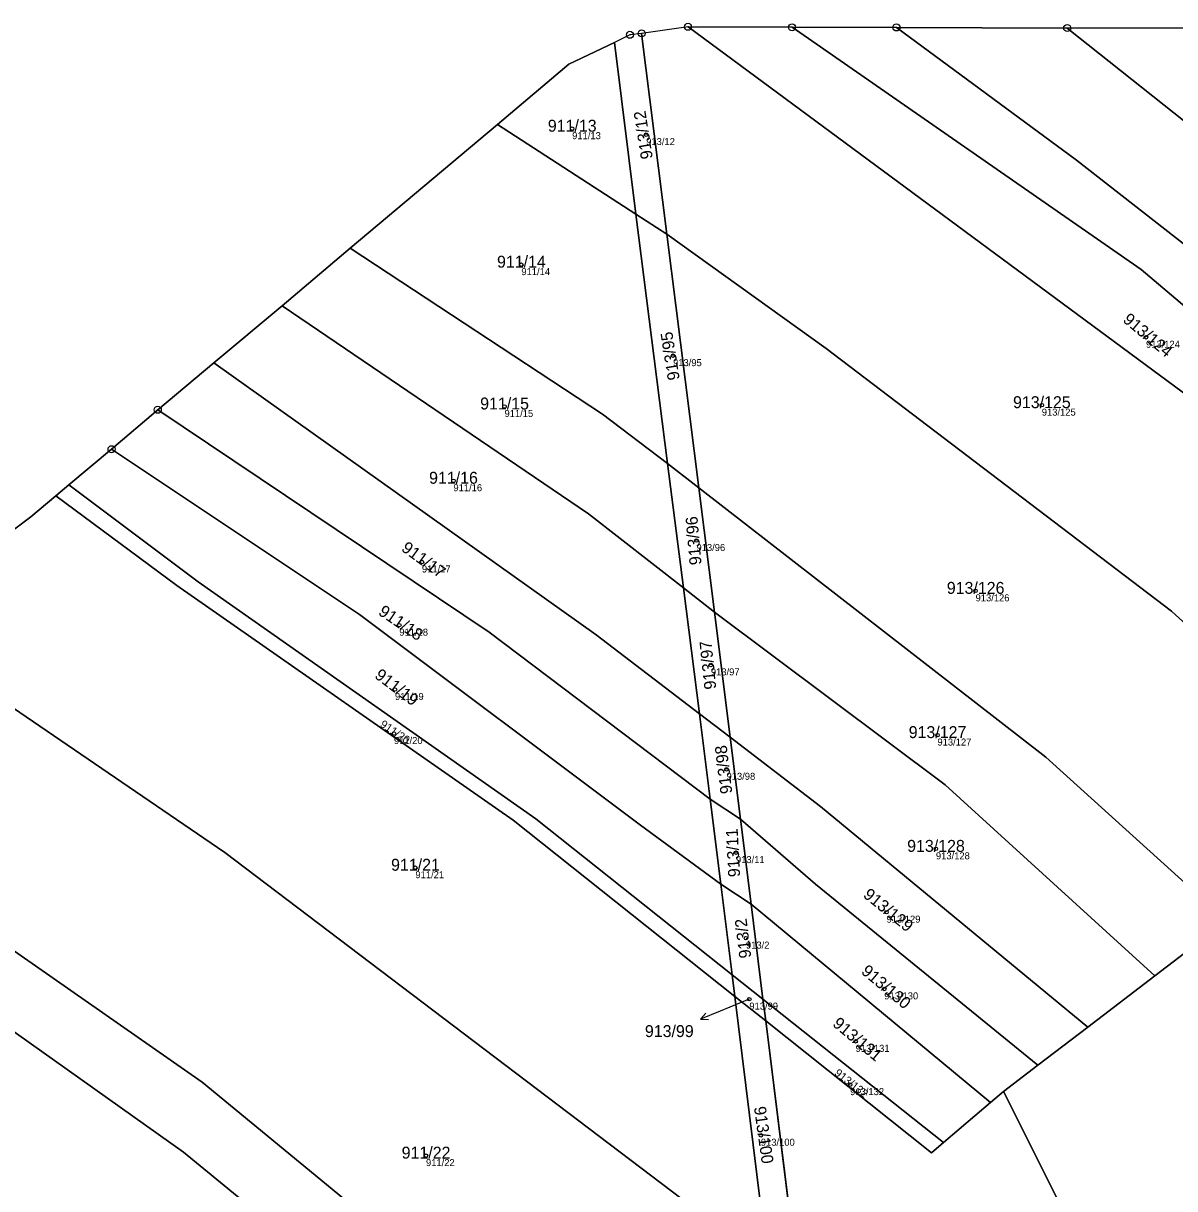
# Model space of a CAD drawing. Extents: x -603967 to -594699, y -1179315 to -1165625.
# Drawn here: x -596374.8 to -596210.7, y -1171269.1 to -1171103.1 of the extents above; entities that cross this region are included whole.
import ezdxf

# ---------------------------------------------------------------- set-up
doc = ezdxf.new("R2010")
doc.units = 0
for name, color, linetype in [('Definiční body', 7, 'Continuous'), ('Hranice parcel', 7, 'Continuous'), ('Parcelní čísla', 7, 'Continuous'), ('Polygon ku', 7, 'Continuous'), ('Polygon parcely', 7, 'Continuous'), ('Pop  PČ popisy', 7, 'Continuous'), ('Značky bodu BP', 7, 'Continuous')]:
    doc.layers.add(name, color=color, linetype=linetype)

msp = doc.modelspace()

# ---------------------------------------------------------------- linework, layer by layer
at = {"layer": 'Definiční body'}
for centre in [(-596296.62, -1171118.09994), (-596286.07, -1171118.93994), (-596303.86, -1171137.46994), (-596214.84, -1171147.81994), (-596282.24, -1171150.43994), (-596306.26, -1171157.67994), (-596229.69, -1171157.48994), (-596313.54, -1171168.25994), (-596278.9, -1171176.77994), (-596318.03, -1171179.83994), (-596239.13, -1171183.94994), (-596321.25, -1171188.83994), (-596276.85, -1171194.49994), (-596321.87, -1171197.99994), (-596322.02, -1171204.27994), (-596244.56, -1171204.49994), (-596274.62, -1171209.37994), (-596273.28, -1171221.24994), (-596244.78, -1171220.70994), (-596318.96, -1171223.39994), (-596251.82, -1171229.72994), (-596271.85, -1171233.42994), (-596252.14, -1171240.66994), (-596271.37, -1171242.11994), (-596256.22, -1171248.13994), (-596257, -1171254.30994), (-596269.73, -1171261.51994), (-596317.45, -1171264.41994)]:
    msp.add_circle(centre, 0.25, dxfattribs=at)
at = {"layer": 'Hranice parcel'}
for p, q in [((-596288.39, -1171104.72), (-596290.59, -1171105.82)), ((-596286.72, -1171104.52), (-596288.39, -1171104.72)), ((-596280.11, -1171103.58), (-596286.72, -1171104.52)), ((-596283.11, -1171133.13), (-596286.72, -1171104.52)), ((-596280.11, -1171103.58), (-596265.28, -1171103.64)), ((-596265.28, -1171103.64), (-596250.4, -1171103.67)), ((-596250.4, -1171103.67), (-596226.07, -1171103.76)), ((-596226.07, -1171103.76), (-596205.95, -1171103.74)), ((-596297.09, -1171108.91), (-596290.59, -1171105.82)), ((-596290.59, -1171105.82), (-596287.54, -1171130.26)), ((-596307.25, -1171117.51), (-596297.09, -1171108.91)), ((-596328.26, -1171135.11), (-596307.25, -1171117.51)), ((-596307.25, -1171117.51), (-596287.54, -1171130.26)), ((-596287.54, -1171130.26), (-596283.11, -1171133.13)), ((-596283.02, -1171165.79), (-596287.54, -1171130.26)), ((-596278.57, -1171169.25), (-596283.11, -1171133.13)), ((-596337.97, -1171143.33), (-596328.26, -1171135.11)), ((-596347.69, -1171151.48), (-596337.97, -1171143.33)), ((-596355.67, -1171158.15), (-596347.69, -1171151.48)), ((-596362.26, -1171163.76), (-596355.67, -1171158.15)), ((-596368.35, -1171168.83), (-596362.26, -1171163.76)), ((-596280.76, -1171183.53), (-596283.02, -1171165.79)), ((-596283.02, -1171165.79), (-596278.57, -1171169.25)), ((-596370.19, -1171170.39), (-596368.35, -1171168.83)), ((-596276.34, -1171186.98), (-596278.57, -1171169.25)), ((-596373.77, -1171173.39), (-596370.19, -1171170.39)), ((-596393.97, -1171188.58), (-596373.77, -1171173.39)), ((-596278.48, -1171201.45), (-596280.76, -1171183.53)), ((-596280.76, -1171183.53), (-596276.34, -1171186.98)), ((-596274.1, -1171204.8), (-596276.34, -1171186.98)), ((-596276.94, -1171213.61), (-596278.48, -1171201.45)), ((-596278.48, -1171201.45), (-596274.1, -1171204.8)), ((-596272.63, -1171216.48), (-596274.1, -1171204.8)), ((-596272.63, -1171216.48), (-596276.94, -1171213.61)), ((-596276.94, -1171213.61), (-596275.42, -1171225.72)), ((-596271.12, -1171228.59), (-596272.63, -1171216.48)), ((-596271.12, -1171228.59), (-596275.42, -1171225.72)), ((-596275.42, -1171225.72), (-596273.81, -1171238.65)), ((-596269.43, -1171242.13), (-596271.12, -1171228.59)), ((-596271.12, -1171228.59), (-596236.98, -1171256.85)), ((-596213.6, -1171238.79), (-596203.34, -1171230.94)), ((-596273.81, -1171238.65), (-596269.43, -1171242.13)), ((-596273.43, -1171241.74), (-596273.81, -1171238.65)), ((-596223.15, -1171246.1), (-596213.6, -1171238.79)), ((-596273.43, -1171241.74), (-596269.04, -1171245.23)), ((-596268.19, -1171284.01), (-596273.43, -1171241.74)), ((-596269.04, -1171245.23), (-596269.43, -1171242.13)), ((-596269.43, -1171242.13), (-596243.69, -1171262.56)), ((-596263.59, -1171288.83), (-596269.04, -1171245.23)), ((-596230.24, -1171251.53), (-596223.15, -1171246.1)), ((-596235.15, -1171255.29), (-596230.24, -1171251.53)), ((-596236.98, -1171256.85), (-596235.15, -1171255.29)), ((-596192.69, -1171339.97), (-596235.15, -1171255.29)), ((-596243.69, -1171262.56), (-596236.98, -1171256.85))]:
    msp.add_line(p, q, dxfattribs=at)
for points in [[(-596280.11, -1171103.58), (-596201.15, -1171161.89), (-596160.94, -1171198.48)], [(-596265.28, -1171103.64), (-596215.52, -1171138.18), (-596184.27, -1171164.59), (-596153.51, -1171192.79)], [(-596250.4, -1171103.67), (-596224.72, -1171122.6), (-596190.01, -1171149.72), (-596146.66, -1171188.25)], [(-596226.07, -1171103.76), (-596181.87, -1171138.88), (-596136.28, -1171179.65)], [(-596283.11, -1171133.13), (-596260.42, -1171149.42), (-596211.19, -1171186.83), (-596181.29, -1171214.06)], [(-596328.26, -1171135.11), (-596292.28, -1171158.79), (-596283.02, -1171165.79)], [(-596337.97, -1171143.33), (-596294.3, -1171172.97), (-596280.76, -1171183.53)], [(-596347.69, -1171151.48), (-596293.18, -1171190.22), (-596278.48, -1171201.45)], [(-596355.67, -1171158.15), (-596308.45, -1171189.84), (-596276.94, -1171213.61)], [(-596362.26, -1171163.76), (-596326.94, -1171187.32), (-596286.9, -1171217.32), (-596275.42, -1171225.72)], [(-596368.35, -1171168.83), (-596349.93, -1171182.65), (-596301.81, -1171216.42), (-596273.81, -1171238.65)], [(-596278.57, -1171169.25), (-596229.12, -1171207.64), (-596203.34, -1171230.94)], [(-596370.19, -1171170.39), (-596352.98, -1171183.19), (-596305.04, -1171216.6), (-596273.43, -1171241.74)], [(-596276.34, -1171186.98), (-596243.45, -1171211.57), (-596213.6, -1171238.79)], [(-596393.97, -1171188.58), (-596346.11, -1171221.25), (-596280.92, -1171270.64), (-596268.19, -1171284.01)], [(-596274.1, -1171204.8), (-596261.22, -1171214.65), (-596223.15, -1171246.1)], [(-596417.65, -1171206.31), (-596349.34, -1171253.93), (-596299.64, -1171294.84), (-596270.75, -1171324.41), (-596261.99, -1171333.97)], [(-596425.27, -1171211.94), (-596352.01, -1171263.94), (-596310.35, -1171298.07), (-596268.9, -1171339.86), (-596260.02, -1171349.85)], [(-596272.63, -1171216.48), (-596261.94, -1171225.76), (-596230.24, -1171251.53)], [(-596269.04, -1171245.23), (-596245.42, -1171264.03), (-596243.69, -1171262.56)]]:
    msp.add_lwpolyline(points, dxfattribs=at)
at = {"layer": 'Polygon ku'}
msp.add_lwpolyline([(-596205.95, -1171103.74), (-596226.07, -1171103.76), (-596250.4, -1171103.67), (-596265.28, -1171103.64), (-596280.11, -1171103.58), (-596286.72, -1171104.52), (-596288.39, -1171104.72), (-596290.59, -1171105.82), (-596297.09, -1171108.91), (-596307.25, -1171117.51), (-596328.26, -1171135.11), (-596337.97, -1171143.33), (-596347.69, -1171151.48), (-596355.67, -1171158.15), (-596362.26, -1171163.76), (-596368.35, -1171168.83), (-596370.19, -1171170.39), (-596373.77, -1171173.39), (-596393.97, -1171188.58)], dxfattribs=at)
at = {"layer": 'Polygon parcely'}
for points in [[(-596286.72, -1171104.52), (-596288.39, -1171104.72), (-596290.59, -1171105.82), (-596287.54, -1171130.26), (-596283.11, -1171133.13)], [(-596286.72, -1171104.52), (-596283.11, -1171133.13), (-596260.42, -1171149.42), (-596211.19, -1171186.83), (-596181.29, -1171214.06), (-596172.42, -1171207.27), (-596160.94, -1171198.48), (-596201.15, -1171161.89), (-596280.11, -1171103.58)], [(-596160.94, -1171198.48), (-596155.5, -1171194.32), (-596153.51, -1171192.79), (-596184.27, -1171164.59), (-596215.52, -1171138.18), (-596265.28, -1171103.64), (-596280.11, -1171103.58), (-596201.15, -1171161.89)], [(-596184.27, -1171164.59), (-596153.51, -1171192.79), (-596146.66, -1171188.25), (-596190.01, -1171149.72), (-596224.72, -1171122.6), (-596250.4, -1171103.67), (-596265.28, -1171103.64), (-596215.52, -1171138.18)], [(-596146.66, -1171188.25), (-596143.05, -1171185.26), (-596136.28, -1171179.65), (-596181.87, -1171138.88), (-596226.07, -1171103.76), (-596250.4, -1171103.67), (-596224.72, -1171122.6), (-596190.01, -1171149.72)], [(-596181.87, -1171138.88), (-596136.28, -1171179.65), (-596129.94, -1171174.69), (-596124.59, -1171170.51), (-596160.31, -1171139.38), (-596205.95, -1171103.74), (-596226.07, -1171103.76)], [(-596307.25, -1171117.51), (-596287.54, -1171130.26), (-596290.59, -1171105.82), (-596297.09, -1171108.91)], [(-596283.02, -1171165.79), (-596287.54, -1171130.26), (-596307.25, -1171117.51), (-596328.26, -1171135.11), (-596292.28, -1171158.79)], [(-596283.11, -1171133.13), (-596287.54, -1171130.26), (-596283.02, -1171165.79), (-596278.57, -1171169.25)], [(-596181.29, -1171214.06), (-596211.19, -1171186.83), (-596260.42, -1171149.42), (-596283.11, -1171133.13), (-596278.57, -1171169.25), (-596229.12, -1171207.64), (-596203.34, -1171230.94), (-596196.45, -1171225.66)], [(-596280.76, -1171183.53), (-596283.02, -1171165.79), (-596292.28, -1171158.79), (-596328.26, -1171135.11), (-596337.97, -1171143.33), (-596294.3, -1171172.97)], [(-596278.48, -1171201.45), (-596280.76, -1171183.53), (-596294.3, -1171172.97), (-596337.97, -1171143.33), (-596347.69, -1171151.48), (-596293.18, -1171190.22)], [(-596308.45, -1171189.84), (-596276.94, -1171213.61), (-596278.48, -1171201.45), (-596293.18, -1171190.22), (-596347.69, -1171151.48), (-596355.67, -1171158.15)], [(-596326.94, -1171187.32), (-596286.9, -1171217.32), (-596275.42, -1171225.72), (-596276.94, -1171213.61), (-596308.45, -1171189.84), (-596355.67, -1171158.15), (-596362.26, -1171163.76)], [(-596301.81, -1171216.42), (-596273.81, -1171238.65), (-596275.42, -1171225.72), (-596286.9, -1171217.32), (-596326.94, -1171187.32), (-596362.26, -1171163.76), (-596368.35, -1171168.83), (-596349.93, -1171182.65)], [(-596278.57, -1171169.25), (-596283.02, -1171165.79), (-596280.76, -1171183.53), (-596276.34, -1171186.98)], [(-596305.04, -1171216.6), (-596273.43, -1171241.74), (-596273.81, -1171238.65), (-596301.81, -1171216.42), (-596349.93, -1171182.65), (-596368.35, -1171168.83), (-596370.19, -1171170.39), (-596352.98, -1171183.19)], [(-596243.45, -1171211.57), (-596213.6, -1171238.79), (-596203.34, -1171230.94), (-596229.12, -1171207.64), (-596278.57, -1171169.25), (-596276.34, -1171186.98)], [(-596280.92, -1171270.64), (-596268.19, -1171284.01), (-596273.43, -1171241.74), (-596305.04, -1171216.6), (-596352.98, -1171183.19), (-596370.19, -1171170.39), (-596373.77, -1171173.39), (-596393.97, -1171188.58), (-596346.11, -1171221.25)], [(-596276.34, -1171186.98), (-596280.76, -1171183.53), (-596278.48, -1171201.45), (-596274.1, -1171204.8)], [(-596223.15, -1171246.1), (-596213.6, -1171238.79), (-596243.45, -1171211.57), (-596276.34, -1171186.98), (-596274.1, -1171204.8), (-596261.22, -1171214.65)], [(-596299.64, -1171294.84), (-596270.75, -1171324.41), (-596261.99, -1171333.97), (-596268.19, -1171284.01), (-596280.92, -1171270.64), (-596346.11, -1171221.25), (-596393.97, -1171188.58), (-596417.65, -1171206.31), (-596349.34, -1171253.93)], [(-596274.1, -1171204.8), (-596278.48, -1171201.45), (-596276.94, -1171213.61), (-596272.63, -1171216.48)], [(-596230.24, -1171251.53), (-596223.15, -1171246.1), (-596261.22, -1171214.65), (-596274.1, -1171204.8), (-596272.63, -1171216.48), (-596261.94, -1171225.76)], [(-596260.02, -1171349.85), (-596261.99, -1171333.97), (-596270.75, -1171324.41), (-596299.64, -1171294.84), (-596349.34, -1171253.93), (-596417.65, -1171206.31), (-596425.27, -1171211.94), (-596352.01, -1171263.94), (-596310.35, -1171298.07), (-596268.9, -1171339.86)], [(-596270.84, -1171378.52), (-596257.29, -1171371.84), (-596260.02, -1171349.85), (-596268.9, -1171339.86), (-596310.35, -1171298.07), (-596352.01, -1171263.94), (-596425.27, -1171211.94), (-596447.87, -1171228.93), (-596357.37, -1171296.34), (-596296.02, -1171349.81)], [(-596271.12, -1171228.59), (-596272.63, -1171216.48), (-596276.94, -1171213.61), (-596275.42, -1171225.72)], [(-596236.98, -1171256.85), (-596235.15, -1171255.29), (-596230.24, -1171251.53), (-596261.94, -1171225.76), (-596272.63, -1171216.48), (-596271.12, -1171228.59)], [(-596273.81, -1171238.65), (-596269.43, -1171242.13), (-596271.12, -1171228.59), (-596275.42, -1171225.72)], [(-596269.43, -1171242.13), (-596243.69, -1171262.56), (-596236.98, -1171256.85), (-596271.12, -1171228.59)], [(-596203.34, -1171230.94), (-596213.6, -1171238.79), (-596223.15, -1171246.1), (-596230.24, -1171251.53), (-596235.15, -1171255.29), (-596192.69, -1171339.97), (-596159.27, -1171326.18)], [(-596273.43, -1171241.74), (-596269.04, -1171245.23), (-596269.43, -1171242.13), (-596273.81, -1171238.65)], [(-596269.04, -1171245.23), (-596273.43, -1171241.74), (-596268.19, -1171284.01), (-596263.59, -1171288.83)], [(-596269.04, -1171245.23), (-596245.42, -1171264.03), (-596243.69, -1171262.56), (-596269.43, -1171242.13)], [(-596192.69, -1171339.97), (-596235.15, -1171255.29), (-596236.98, -1171256.85), (-596243.69, -1171262.56), (-596245.42, -1171264.03), (-596269.04, -1171245.23), (-596263.59, -1171288.83), (-596248.66, -1171304.51), (-596210.66, -1171348.83)]]:
    msp.add_lwpolyline(points, close=True, dxfattribs=at)
at = {"layer": 'Pop  PČ popisy'}
for p, q in [((-596271.37, -1171242.12), (-596275.54, -1171243.83)), ((-596275.54, -1171243.83), (-596278.322, -1171244.954)), ((-596278.322, -1171244.954), (-596277.582, -1171244.115)), ((-596278.322, -1171244.954), (-596277.206, -1171245.043))]:
    msp.add_line(p, q, dxfattribs=at)
at = {"layer": 'Značky bodu BP'}
for centre, radius in [((-596280.11, -1171103.57988), 0.5), ((-596280.11, -1171103.57988), 0.0303), ((-596265.28, -1171103.63988), 0.5), ((-596250.4, -1171103.66988), 0.5), ((-596226.07, -1171103.75988), 0.5), ((-596288.39, -1171104.71988), 0.5), ((-596288.39, -1171104.71988), 0.0303), ((-596286.72, -1171104.51988), 0.5), ((-596286.72, -1171104.51988), 0.0303), ((-596265.28, -1171103.63988), 0.0303), ((-596250.4, -1171103.66988), 0.0303), ((-596226.07, -1171103.75988), 0.0303), ((-596355.67, -1171158.14988), 0.5), ((-596355.67, -1171158.14988), 0.0303), ((-596362.26, -1171163.75988), 0.5), ((-596362.26, -1171163.75988), 0.0303)]:
    msp.add_circle(centre, radius, dxfattribs=at)

# ---------------------------------------------------------------- texts
at = {"layer": 'Definiční body'}
for s, p in [('911/13', (-596296.62, -1171119.589)), ('913/12', (-596286.07, -1171120.429)), ('911/14', (-596303.86, -1171138.959)), ('913/124', (-596214.84, -1171149.309)), ('913/95', (-596282.24, -1171151.929)), ('911/15', (-596306.26, -1171159.169)), ('913/125', (-596229.69, -1171158.979)), ('911/16', (-596313.54, -1171169.749)), ('913/96', (-596278.9, -1171178.269)), ('911/17', (-596318.03, -1171181.329)), ('913/126', (-596239.13, -1171185.439)), ('911/18', (-596321.25, -1171190.329)), ('913/97', (-596276.85, -1171195.989)), ('911/19', (-596321.87, -1171199.489)), ('911/20', (-596322.02, -1171205.769)), ('913/127', (-596244.56, -1171205.989)), ('913/98', (-596274.62, -1171210.869)), ('913/128', (-596244.78, -1171222.199)), ('913/11', (-596273.28, -1171222.739)), ('911/21', (-596318.96, -1171224.889)), ('913/129', (-596251.82, -1171231.219)), ('913/2', (-596271.85, -1171234.919)), ('913/130', (-596252.14, -1171242.159)), ('913/99', (-596271.37, -1171243.609)), ('913/131', (-596256.22, -1171249.629)), ('913/132', (-596257, -1171255.799)), ('913/100', (-596269.73, -1171263.009)), ('911/22', (-596317.45, -1171265.909))]:
    msp.add_text(s, height=0.999996, dxfattribs=at).set_placement(p)
at = {"layer": 'Parcelní čísla'}
for s, p in [('911/13', (-596300.086, -1171118.525)), ('911/14', (-596307.326, -1171137.895)), ('911/15', (-596309.726, -1171158.105)), ('913/125', (-596233.786, -1171157.915)), ('911/16', (-596317.006, -1171168.685)), ('913/126', (-596243.226, -1171184.375)), ('913/127', (-596248.656, -1171204.925)), ('913/128', (-596248.876, -1171221.135)), ('911/21', (-596322.426, -1171223.825)), ('913/99', (-596286.252, -1171247.525)), ('911/22', (-596320.916, -1171264.845))]:
    msp.add_text(s, height=1.699998, dxfattribs=at).set_placement(p)
for s, height, rotation, p in [('913/12', 1.699998, 99, (-596285.107, -1171122.297)), ('913/124', 1.699998, 320, (-596218.251, -1171145.512)), ('913/95', 1.699998, 99, (-596281.277, -1171153.797)), ('913/96', 1.699998, 95, (-596278.174, -1171180.196)), ('911/17', 1.699998, 324, (-596321.084, -1171178.146)), ('911/18', 1.699998, 326, (-596324.361, -1171187.253)), ('913/97', 1.699998, 96, (-596276.064, -1171197.902)), ('911/19', 1.699998, 323, (-596324.894, -1171196.253)), ('911/20', 1.14, 326, (-596324.106, -1171203.216)), ('913/98', 1.699998, 97, (-596273.775, -1171212.768)), ('913/11', 1.699998, 92.9999972, (-596272.674, -1171224.689)), ('913/129', 1.699998, 321, (-596255.271, -1171227.482)), ('913/2', 1.699998, 97, (-596271.082, -1171236.193)), ('913/130', 1.699998, 320, (-596255.551, -1171238.362)), ('913/131', 1.699998, 320, (-596259.631, -1171245.832)), ('913/132', 1.14, 321.9999972, (-596259.34, -1171252.843)), ('913/100', 1.699998, 278, (-596270.721, -1171257.522))]:
    msp.add_text(s, height=height, rotation=rotation, dxfattribs=at).set_placement(p)

doc.saveas('drawing.dxf')
